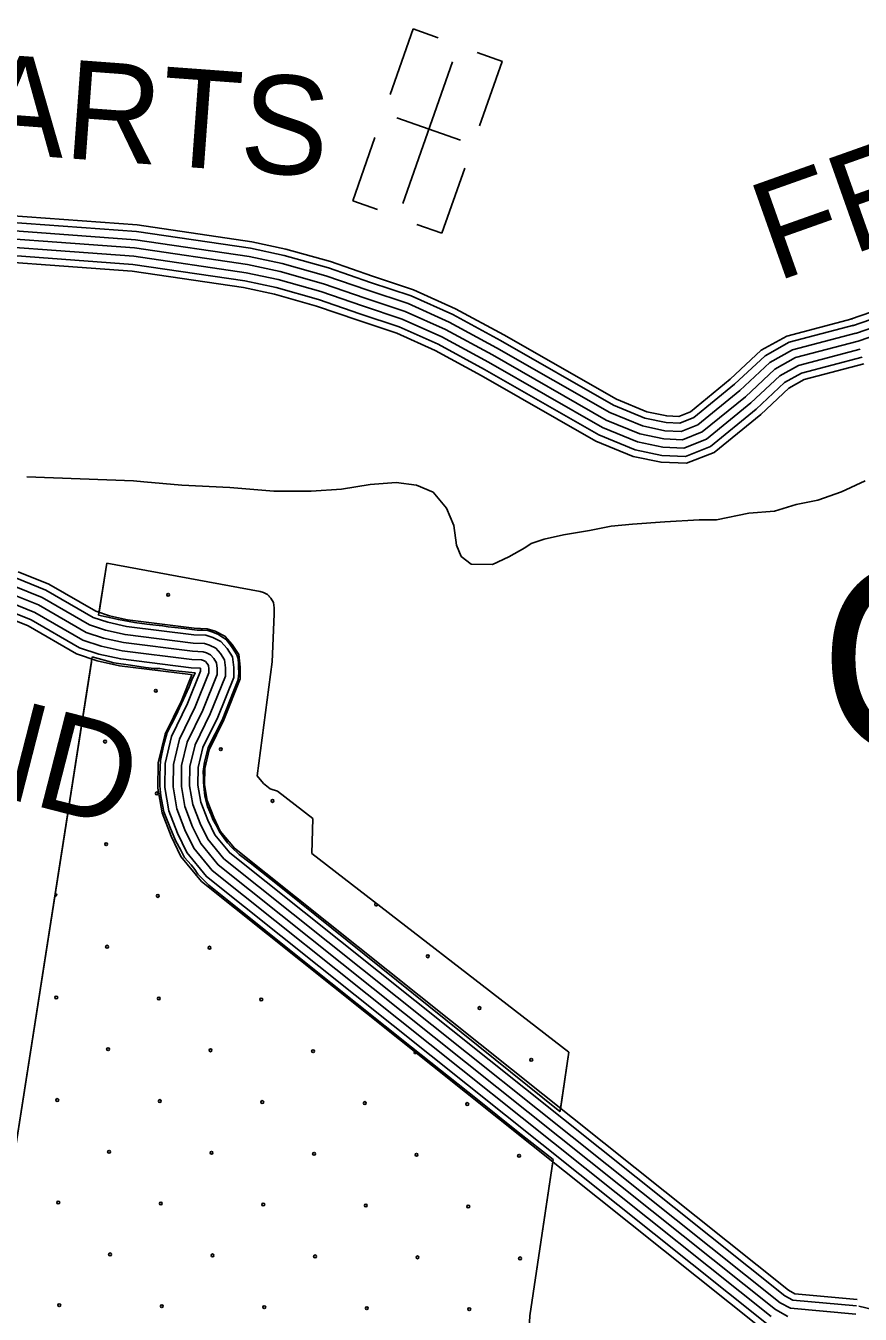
# Model space of a CAD drawing. Extents: x 1788175 to 1969470, y 584502 to 738744.
# Drawn here: x 1854602 to 1857733, y 642689 to 647520 of the extents above; entities that cross this region are included whole.
import ezdxf

# ---------------------------------------------------------------- set-up
doc = ezdxf.new("R2010")
doc.units = 0
for name, color, linetype in [('DESIGN - EROSION CONTROL - Devices', 7, 'Continuous'), ('DESIGN - ROW - Right-of-Way and Easement Labels', 7, 'Continuous'), ('DESIGN - SCRATCH - User 1', 7, 'Continuous'), ('DESIGN - TRANSPORTATION - Text', 7, 'Continuous'), ('DESIGN - UTILITIES - Cable (Underground) with Text', 7, 'Continuous'), ('SURVEY - CONTOURS - Index with Text', 7, 'Continuous'), ('SURVEY - DRAINAGE - Bridges', 7, 'Continuous'), ('SURVEY - TRANSPORTATION - Roads', 7, 'Continuous')]:
    doc.layers.add(name, color=color, linetype=linetype)

msp = doc.modelspace()

# ---------------------------------------------------------------- linework, layer by layer
at = {"layer": 'DESIGN - EROSION CONTROL - Devices'}
for centre in [(1855136, 645386.2), (1855090, 645026.4), (1854899.5, 644836), (1855333.8, 644807.5), (1855093.7, 644641.9), (1855528, 644613.3), (1854903.3, 644451.5), (1855097.4, 644257.3), (1854907, 644066.9), (1855291.6, 644063.2), (1856110.4, 644030.9), (1854716.6, 643876.5), (1855101.2, 643872.8), (1855485.7, 643869), (1856304.5, 643836.8), (1854910.7, 643682.4), (1855295.3, 643678.6), (1855679.9, 643674.9), (1856498.7, 643642.6), (1854720.3, 643491.9), (1855104.9, 643488.2), (1855489.4, 643484.5), (1855874, 643480.7), (1856258.5, 643477), (1854914.5, 643297.8), (1855299, 643294.1), (1855683.6, 643290.3), (1856068.1, 643286.6), (1856452.7, 643282.9), (1854724.1, 643107.4), (1855108.6, 643103.7), (1855493.2, 643099.9), (1855877.7, 643096.2), (1856262.3, 643092.5), (1854918.2, 642913.3), (1855302.8, 642909.5), (1855687.3, 642905.8), (1856071.9, 642902.1), (1856456.4, 642898.3), (1854727.8, 642722.8), (1855112.4, 642719.1), (1855496.9, 642715.4), (1855881.5, 642711.6), (1856266, 642707.9)]:
    msp.add_circle(centre, 5.28, dxfattribs=at)
for centre, start, end in [((1855520.5, 645382.4), 196.5374, 245.7173), ((1854712.9, 644261.1), 238.2881, 103.9241), ((1855916.3, 644225), 84.7494, 19.8768), ((1856064.4, 643671.2), 55.068, 48.2542)]:
    msp.add_arc(centre, 5.28, start, end, dxfattribs=at)
at = {"layer": 'DESIGN - SCRATCH - User 1'}
for p, q in [((1854906.3, 645504.7), (1854875.3, 645309.8)), ((1856640.1, 643671.5), (1855675.9, 644416.3)), ((1856608.3, 643457.8), (1856640.1, 643671.5))]:
    msp.add_line(p, q, dxfattribs=at)
for points in [[(1855546, 644649.8), (1855518.4, 644658.7), (1855494.2, 644678.9), (1855470, 644707.2), (1855526.5, 645135.4), (1855534.3, 645314.2), (1855534.3, 645315.1), (1855534.2, 645337), (1855531.8, 645358.1), (1855521.5, 645373.9), (1855509.4, 645387.8), (1855493.6, 645395.5), (1855481.3, 645399.4), (1854906.3, 645504.7)], [(1854875.3, 645309.8), (1854949.3, 645293.3), (1855010.5, 645282.3), (1855056.2, 645276.9), (1855090, 645273.2), (1855115.6, 645270.5), (1855136.6, 645265.9), (1855161.3, 645264), (1855197.9, 645259.5), (1855225.3, 645255.8), (1855245.4, 645254), (1855265.5, 645254), (1855284.7, 645252.2), (1855300.2, 645247.6), (1855323.1, 645238.4), (1855337.7, 645228.4), (1855354.1, 645218.3), (1855363.3, 645206.4), (1855376.1, 645189.1), (1855393.4, 645161.6), (1855398.9, 645146.1), (1855399.8, 645126.9), (1855399.8, 645113.2), (1855400.8, 645094.9), (1855399.8, 645079.3), (1855397.1, 645065.6), (1855379.7, 645021.7), (1855338.6, 644916.6), (1855286.5, 644814.1), (1855272.8, 644758.4), (1855267.4, 644723.6), (1855268.3, 644702.6), (1855268.3, 644683.4), (1855271, 644655.9), (1855273.7, 644631.2), (1855283.8, 644592.8), (1855297.5, 644561.7), (1855303.9, 644544.4), (1855315.8, 644522.4), (1855328.6, 644497.7), (1855345, 644474.9), (1855358.7, 644456.6), (1855374.3, 644440.1), (1855402.6, 644412.7), (1855443.7, 644381.6), (1855565.3, 644285.6), (1856605.3, 643448.8), (1856608.3, 643457.8)], [(1845696, 637664.2), (1847276.4, 637088.9), (1847263.8, 636982.8), (1847922.4, 636858), (1848006.3, 637638.9), (1848157.3, 639264.4), (1848233.5, 640181.1), (1849609, 640210.2), (1849694.3, 640571.3), (1849069.7, 640688.5), (1849257.4, 642098.6), (1850843, 641948.8), (1851327.4, 641861.6), (1851523.6, 642606), (1852295.3, 642536.8), (1852534.9, 643947.6), (1853067.1, 643871), (1852989.5, 642908.3), (1854466, 642697), (1854850.6, 645154.3)], [(1854850.6, 645154.3), (1854931.9, 645131.5), (1854995, 645122.3), (1855051.6, 645114.1), (1855083.6, 645110.4), (1855105.6, 645109.5), (1855133, 645104.9), (1855152.2, 645102.2), (1855175.9, 645100.4), (1855237.2, 645094), (1855225.3, 645067.4), (1855215.2, 645040.9), (1855165, 644933), (1855133, 644869.9), (1855119.3, 644819.6), (1855107.4, 644764.8), (1855106.5, 644740.1), (1855105.6, 644711.7), (1855105.6, 644669.6), (1855109.2, 644632.2), (1855120.2, 644572.7), (1855130.3, 644547.1), (1855143, 644516), (1855164.1, 644465.7), (1855183.3, 644429.1), (1855197.9, 644400.8), (1855222.6, 644374.3), (1855236.3, 644356), (1855248.2, 644339.5), (1855288.4, 644297.5), (1855370.6, 644232.5), (1855641.1, 644014.9), (1856048.8, 643690.3), (1856297.3, 643493.7), (1856450, 643371.1), (1856580.6, 643268.7), (1856576.6, 643244.5)], [(1855675.9, 644416.3), (1855678.6, 644547.2), (1855546, 644649.8)], [(1856576.6, 643244.5), (1856493.2, 642683.2), (1856482.1, 642461.1), (1856498.2, 641511.7), (1857694.6, 641340.5)]]:
    msp.add_lwpolyline(points, dxfattribs=at)
at = {"layer": 'DESIGN - TRANSPORTATION - Text'}
for points in [[(1854606.1, 645828.6), (1855006.1, 645814.4)], [(1855006.1, 645814.4), (1855045.4, 645809.9), (1855187.4, 645797.8), (1855367.2, 645788.3), (1855533.1, 645774.7), (1855672.9, 645774.6), (1855786.7, 645782.2), (1855894.3, 645799.7), (1855992, 645807), (1856068, 645798.1), (1856130.3, 645771), (1856181, 645711.7), (1856207.8, 645646.1), (1856218.7, 645572.3), (1856235.2, 645530.5), (1856273.5, 645501.1), (1856353.4, 645500.2), (1856414.7, 645528.6)], [(1856414.7, 645528.6), (1856474.6, 645563), (1856498.8, 645579.2), (1856547.3, 645595.4), (1856620, 645611.5), (1856717, 645627.7), (1856797.8, 645643.8), (1856878.6, 645651.9), (1856999.8, 645660), (1857129.1, 645668.1), (1857193.7, 645668.1), (1857314.9, 645692.3), (1857411.8, 645700.4), (1857492.6, 645724.6), (1857573.4, 645740.8), (1857662.3, 645773.1), (1857751.2, 645813.5)]]:
    msp.add_lwpolyline(points, dxfattribs=at)
at = {"layer": 'DESIGN - UTILITIES - Cable (Underground) with Text'}
for p, q in [((1856055.2, 647508.7), (1855968.8, 647262.6)), ((1856149.2, 647475.6), (1856055.8, 647508.5)), ((1856390.1, 647386.8), (1856296, 647419.9)), ((1856304.9, 647144.6), (1856390, 647386.8)), ((1856233, 647091), (1855993.7, 647175.1)), ((1855912.1, 647101.3), (1855828.7, 646864.1)), ((1856163.5, 646742.2), (1856249.1, 646985.7)), ((1855828.8, 646864.1), (1855921.5, 646831.5)), ((1856163.3, 646742.3), (1856069.5, 646775.3))]:
    msp.add_line(p, q, dxfattribs=at)
msp.add_lwpolyline([(1856203.6, 647385.1), (1856016.9, 646853.9)], dxfattribs=at)
at = {"layer": 'SURVEY - CONTOURS - Index with Text'}
for points in [[(1854259.6, 646804.3), (1855017, 646748.7), (1855445.4, 646686), (1855571.5, 646658.9), (1855737.4, 646612.2), (1855895.2, 646557.9), (1856048.3, 646507.1), (1856203.9, 646437), (1856383.5, 646340.1), (1856807.2, 646097.7), (1856924.6, 646049.2), (1857004.2, 646032.7), (1857055.9, 646030.5), (1857108.2, 646051.1), (1857261.1, 646175.9), (1857375.7, 646283.1), (1857466.5, 646333.7), (1857709, 646397)], [(1854261.6, 646828.9), (1855019.7, 646773.3), (1855449.8, 646710.3), (1855577.5, 646682.9), (1855744.8, 646635.8), (1855903.1, 646581.3), (1856057.3, 646530.2), (1856214.9, 646459.2), (1856395.5, 646361.7), (1856818.1, 646120), (1856931.9, 646073), (1857007.2, 646057.3), (1857051.7, 646055.4), (1857095.5, 646072.7), (1857244.9, 646194.5), (1857361, 646303.3), (1857457.3, 646356.9), (1857702.8, 646420.9)], [(1854254.7, 646742.5), (1855010.3, 646687), (1855434.4, 646625), (1855556.6, 646598.7), (1855718.9, 646553), (1855875.4, 646499.2), (1856025.8, 646449.3), (1856176.4, 646381.4), (1856353.4, 646285.9), (1856779.9, 646041.9), (1856906.3, 645989.7), (1856996.5, 645971), (1857066.4, 645968), (1857139.9, 645997), (1857302, 646129.2), (1857412.5, 646232.7), (1857489.8, 646275.7), (1857724.7, 646337)], [(1854254.7, 646742.5), (1855010.3, 646687), (1855434.4, 646625), (1855556.6, 646598.7), (1855718.9, 646553), (1855875.4, 646499.2), (1856025.8, 646449.3), (1856176.4, 646381.4), (1856353.4, 646285.9), (1856779.9, 646041.9), (1856906.3, 645989.7), (1856996.5, 645971), (1857066.4, 645968), (1857139.9, 645997), (1857302, 646129.2), (1857412.5, 646232.7), (1857489.8, 646275.7), (1857724.7, 646337)], [(1854257.1, 646773.4), (1855013.6, 646717.9), (1855439.9, 646655.5), (1855564, 646628.8), (1855728.2, 646582.6), (1855885.3, 646528.5), (1856037.1, 646478.2), (1856190.2, 646409.2), (1856368.4, 646313), (1856793.5, 646069.8), (1856915.5, 646019.5), (1857000.3, 646001.8), (1857061.1, 645999.2), (1857124, 646024), (1857281.6, 646152.5), (1857394.1, 646257.9), (1857478.2, 646304.7), (1857716.9, 646367)], [(1854252.2, 646711.6), (1855006.9, 646656.2), (1855428.9, 646594.4), (1855549.1, 646568.6), (1855709.7, 646523.4), (1855865.5, 646469.8), (1856014.5, 646420.4), (1856162.7, 646353.6), (1856338.3, 646258.8), (1856766.2, 646014), (1856897.2, 645960), (1856992.6, 645940.1), (1857071.6, 645936.7), (1857155.8, 645969.9), (1857322.4, 646105.8), (1857430.9, 646207.4), (1857501.5, 646246.7), (1857732.5, 646307)], [(1854247.7, 646655), (1855000.7, 646599.8), (1855418.8, 646538.6), (1855535.4, 646513.5), (1855692.7, 646469.2), (1855847.3, 646416.1), (1855993.9, 646367.4), (1856137.5, 646302.7), (1856310.8, 646209.2), (1856741.2, 645963), (1856880.5, 645905.5), (1856985.6, 645883.7), (1857081.2, 645879.5), (1857184.8, 645920.4), (1857359.7, 646063.1), (1857464.6, 646161.3), (1857522.7, 646193.7), (1857746.8, 646252.1)], [(1854249.7, 646680.7), (1855003.5, 646625.4), (1855423.4, 646563.9), (1855541.6, 646538.5), (1855700.4, 646493.8), (1855855.5, 646440.4), (1856003.2, 646391.4), (1856148.9, 646325.8), (1856323.3, 646231.7), (1856752.5, 645986.1), (1856888, 645930.2), (1856988.8, 645909.3), (1857076.9, 645905.4), (1857171.6, 645942.8), (1857342.8, 646082.5), (1857449.3, 646182.2), (1857513.1, 646217.7), (1857740.3, 646277)], [(1858140.5, 646572.8), (1857696.1, 646419.9)], [(1858148.9, 646548.5), (1857704.5, 646395.6)], [(1858159.2, 646519.3), (1857714.6, 646366.3)], [(1858169.4, 646490), (1857724.7, 646337)], [(1858169.4, 646490), (1857724.7, 646337)]]:
    msp.add_lwpolyline(points, dxfattribs=at)
at = {"layer": 'SURVEY - DRAINAGE - Bridges'}
for points in [[(1854906.3, 645504.7), (1854877.5, 645320.8)], [(1854906.3, 645504.7), (1855481.3, 645399.4), (1855493.6, 645395.5), (1855509.4, 645387.8), (1855521.5, 645373.9), (1855531.8, 645358.1), (1855534.2, 645337), (1855534.3, 645315.1), (1855534.3, 645314.2), (1855526.5, 645135.4), (1855470, 644707.2), (1855494.2, 644678.9), (1855518.4, 644658.7), (1855546, 644649.8)], [(1854848.2, 645134), (1854466, 642697), (1852989.5, 642908.3), (1853067.1, 643871), (1852534.9, 643947.6), (1852295.3, 642536.8), (1851523.6, 642606), (1851327.4, 641861.6), (1850843, 641948.8), (1849257.4, 642098.6), (1849069.7, 640688.5), (1849694.3, 640571.3), (1849609, 640210.2), (1848233.5, 640181.1), (1848157.3, 639264.4), (1848006.3, 637638.9), (1847922.4, 636858), (1847263.8, 636982.8), (1847276.4, 637088.9), (1845696, 637664.2), (1844605.2, 637803.4), (1844561.3, 637382)], [(1855546, 644649.8), (1855678.6, 644547.2), (1855675.9, 644416.3)], [(1856640.1, 643671.5), (1855675.9, 644416.3)], [(1856640.1, 643671.5), (1856608.8, 643460.8)], [(1856579, 643260.8), (1856493.2, 642683.2), (1856482.1, 642461.1), (1856498.2, 641511.7), (1857694.6, 641340.5)]]:
    msp.add_lwpolyline(points, dxfattribs=at)
at = {"layer": 'SURVEY - TRANSPORTATION - Roads'}
for points in [[(1852127.5, 645895.5), (1852173.6, 645866), (1852232.5, 645842.4), (1853646.8, 645394.7), (1853719.7, 645374.6), (1853881.8, 645366.3), (1854447.7, 645318.8), (1854524.8, 645304.5), (1854611.3, 645269.5), (1854792.9, 645164.6), (1854869.8, 645139.3), (1854954.2, 645120.5), (1855220.2, 645087.1), (1855225.3, 645086.9), (1855185.9, 644989), (1855124.5, 644864.3), (1855099.2, 644757), (1855098, 644661.4), (1855113.7, 644569.2), (1855147.1, 644482), (1855184, 644405.7), (1855261.4, 644311.5), (1857366.8, 642632.8)], [(1854567, 645448.9), (1854677.2, 645404.4), (1854854.4, 645301.9), (1854909.6, 645283.8), (1854979.8, 645268.2), (1855232.2, 645236.5), (1855277.9, 645234.8), (1855303.5, 645226.7), (1855333.9, 645211.6), (1855357.1, 645185), (1855377.6, 645153.4), (1855382.1, 645114.1), (1855382.3, 645076.1), (1855322.7, 644928), (1855266.4, 644813.4), (1855248.7, 644738.6), (1855247.9, 644673.1), (1855258.8, 644608.9), (1855284.6, 644541.5), (1855311, 644487), (1855367.1, 644418.7), (1857450, 642757.9), (1857480.2, 642741.3), (1857719.2, 642720)], [(1854573.9, 645472.8), (1854688, 645426.6), (1854864.6, 645324.6), (1854916.1, 645307.7), (1854984.1, 645292.6), (1855234.2, 645261.2), (1855282.1, 645259.4), (1855312.8, 645249.7), (1855349.3, 645231.6), (1855376.9, 645199.9), (1855401.5, 645162), (1855406.8, 645115.6), (1855407, 645071.3), (1855345.3, 644917.9), (1855289.8, 644805), (1855273.4, 644735.6), (1855272.6, 644675), (1855282.8, 644615.5), (1855307.3, 644551.3), (1855332, 644500.4), (1855384.6, 644436.4), (1857463.8, 642778.5), (1857487.6, 642765.5), (1857721.4, 642744.6)], [(1854549.5, 645389.1), (1854649.9, 645348.5), (1854828.9, 645245.1), (1854893.1, 645224), (1854969.2, 645207), (1855227.3, 645174.6), (1855267.2, 645173.2), (1855280.2, 645169.1), (1855295.3, 645161.6), (1855307.5, 645147.6), (1855317.7, 645131.9), (1855320.1, 645110.5), (1855320.2, 645088), (1855266, 644953.3), (1855207.6, 644834.5), (1855186.8, 644746.2), (1855185.8, 644668.2), (1855198.7, 644592.5), (1855227.7, 644516.9), (1855258.4, 644453.3), (1855323.3, 644374.3), (1857415.5, 642706.1), (1857461.8, 642680.7)], [(1854549.5, 645389.1), (1854649.9, 645348.5), (1854828.9, 645245.1), (1854893.1, 645224), (1854969.2, 645207), (1855227.3, 645174.6), (1855267.2, 645173.2), (1855280.2, 645169.1), (1855295.3, 645161.6), (1855307.5, 645147.6), (1855317.7, 645131.9), (1855320.1, 645110.5), (1855320.2, 645088), (1855266, 644953.3), (1855207.6, 644834.5), (1855186.8, 644746.2), (1855185.8, 644668.2), (1855198.7, 644592.5), (1855227.7, 644516.9), (1855258.4, 644453.3), (1855323.3, 644374.3), (1857415.5, 642706.1), (1857461.8, 642680.7)], [(1854558.3, 645419), (1854663.5, 645376.4), (1854841.7, 645273.5), (1854901.3, 645253.9), (1854974.5, 645237.6), (1855229.7, 645205.6), (1855272.5, 645204), (1855291.9, 645197.9), (1855314.6, 645186.6), (1855332.3, 645166.3), (1855347.6, 645142.7), (1855351.1, 645112.3), (1855351.2, 645082), (1855294.3, 644940.6), (1855237, 644824), (1855217.7, 644742.4), (1855216.8, 644670.7), (1855228.8, 644600.7), (1855256.1, 644529.2), (1855284.7, 644470.2), (1855345.2, 644396.5), (1857432.8, 642732), (1857471, 642711), (1857716.5, 642689.1)], [(1854540.8, 645359.2), (1854636.3, 645320.6), (1854816.2, 645216.6), (1854884.9, 645194), (1854963.9, 645176.4), (1855224.8, 645143.7), (1855261.9, 645142.4), (1855268.6, 645140.2), (1855276, 645136.6), (1855282.7, 645128.9), (1855287.7, 645121.2), (1855289.1, 645108.6), (1855289.2, 645093.9), (1855237.7, 644965.9), (1855178.3, 644845), (1855155.8, 644750), (1855154.8, 644665.8), (1855168.7, 644584.2), (1855199.2, 644504.6), (1855232.1, 644436.5), (1855301.5, 644352.1), (1857398.3, 642680.2)], [(1854532.1, 645329.3), (1854622.6, 645292.7), (1854803.5, 645188.2), (1854876.7, 645164.1), (1854958.6, 645145.9), (1855222.3, 645112.8), (1855256.5, 645111.5), (1855256.8, 645111.5), (1855257.7, 645110.4), (1855258.1, 645106.8), (1855258.2, 645099.8), (1855209.4, 644978.5), (1855148.9, 644855.6), (1855124.9, 644753.8), (1855123.7, 644663.4), (1855138.7, 644576), (1855170.7, 644492.3), (1855205.8, 644419.7), (1855279.6, 644329.9), (1857381.1, 642654.2)], [(1857727.8, 642718.6), (1857863.4, 642686.9)]]:
    msp.add_lwpolyline(points, dxfattribs=at)

# ---------------------------------------------------------------- texts
at = {"layer": 'DESIGN - ROW - Right-of-Way and Easement Labels'}
for s, rotation, p in [('STEWARTS', 355.8028, (1852986, 647153.4)), ('FERRY', 19.5192, (1857416.5, 646559.4)), ('RICHMOND', 345.6332, (1852331.6, 645186.3))]:
    msp.add_text(s, height=370, rotation=rotation, dxfattribs=at).set_placement(p)
at = {"layer": 'SURVEY - DRAINAGE - Bridges'}
msp.add_text('CEDARS OF LEBANON', height=702.999, dxfattribs=at).set_placement((1857578.2, 644794.3))

doc.saveas('drawing.dxf')
